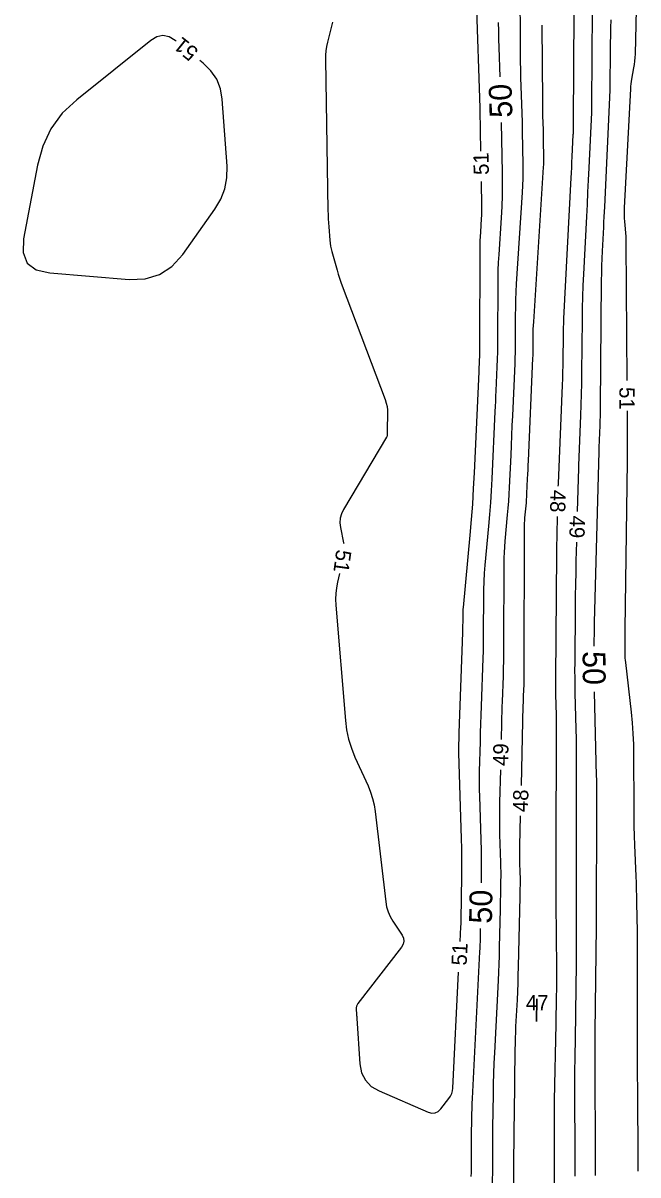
# Model space of a CAD drawing. Extents: x 2384780 to 2405861, y 547869 to 573706.
# Drawn here: x 2396661.6 to 2396742.4, y 553222 to 553373.4 of the extents above; entities that cross this region are included whole.
import ezdxf

# ---------------------------------------------------------------- set-up
doc = ezdxf.new("R2010")
doc.units = 0
doc.layers.add('Old_Level_60', color=7, linetype='Continuous')
doc.layers.add('Old_Level_61', color=7, linetype='Continuous')

msp = doc.modelspace()

# ---------------------------------------------------------------- linework, layer by layer
at = {"layer": 'Old_Level_60'}
for points in [[(2396731.94175, 553312.519), (2396731.94675, 553312.71075), (2396731.94725, 553312.72575), (2396731.9475, 553312.74075), (2396731.948, 553312.75575), (2396731.94825, 553312.77075), (2396731.9495, 553312.81975), (2396731.95, 553312.83025), (2396731.95025, 553312.84075), (2396731.9505, 553312.85125), (2396731.951, 553312.86175), (2396732.4935, 553325.7645), (2396732.52625, 553326.6345), (2396732.55175, 553327.505), (2396732.56975, 553328.37525), (2396732.58025, 553329.246), (2396732.60275, 553332.0905), (2396732.611, 553332.69975), (2396732.62575, 553333.309), (2396732.64725, 553333.918), (2396732.6755, 553334.527), (2396733.63175, 553353.00575), (2396733.66725, 553353.69925), (2396733.70225, 553354.393), (2396733.73625, 553355.08675), (2396733.76975, 553355.7805), (2396733.909, 553358.702), (2396733.91575, 553358.86), (2396733.92075, 553359.018), (2396733.92425, 553359.17625), (2396733.92625, 553359.33425), (2396733.9295, 553359.85075), (2396733.93025, 553359.9615), (2396733.931, 553360.072), (2396733.93175, 553360.18275), (2396733.9325, 553360.2935), (2396734.07925, 553382.1985)], [(2396742.28175, 553381.04125), (2396742.0245, 553369.288), (2396742.00525, 553368.8305), (2396741.967, 553368.375), (2396741.91, 553367.9215), (2396741.83425, 553367.46975), (2396741.55625, 553365.9975), (2396741.502, 553365.6815), (2396741.4585, 553365.364), (2396741.42575, 553365.0455), (2396741.40375, 553364.7255), (2396740.589, 553349.1015), (2396740.57325, 553348.6445), (2396740.57375, 553348.1875), (2396740.5905, 553347.73125), (2396740.6235, 553347.275), (2396740.80175, 553345.2995), (2396740.80775, 553345.22325), (2396740.8115, 553345.14675), (2396740.81325, 553345.0705), (2396740.813, 553344.994), (2396740.80875, 553344.74425), (2396740.808, 553344.69075), (2396740.8075, 553344.637), (2396740.8075, 553344.5835), (2396740.80775, 553344.53), (2396740.95, 553326.3995)], [(2396726.87, 553379.13175), (2396726.939, 553369.37675), (2396726.95, 553368.30425), (2396726.96775, 553367.23225), (2396726.99225, 553366.16), (2396727.0235, 553365.08825), (2396727.178, 553360.323), (2396727.18125, 553360.2045), (2396727.184, 553360.086), (2396727.186, 553359.9675), (2396727.18725, 553359.849), (2396727.18975, 553359.462), (2396727.1905, 553359.379), (2396727.1915, 553359.296), (2396727.19275, 553359.213), (2396727.194, 553359.13), (2396727.27625, 553354.79925), (2396727.28425, 553353.87125), (2396727.273, 553352.944), (2396727.2425, 553352.017), (2396727.19275, 553351.0905), (2396726.42375, 553339.09225), (2396726.365, 553338.0525), (2396726.3225, 553337.01225), (2396726.29625, 553335.9715), (2396726.286, 553334.93025), (2396726.279, 553331.528), (2396726.2735, 553330.799), (2396726.26075, 553330.07025), (2396726.24025, 553329.3415), (2396726.212, 553328.61325), (2396725.91175, 553321.75475), (2396725.855, 553320.46025), (2396725.79775, 553319.16575), (2396725.74, 553317.8715), (2396725.68175, 553316.57725), (2396725.49075, 553312.349), (2396725.4445, 553311.4435), (2396725.38725, 553310.5385), (2396725.31875, 553309.6345), (2396725.2395, 553308.731), (2396724.9165, 553305.2865), (2396724.85575, 553304.548), (2396724.812, 553303.80875), (2396724.78525, 553303.0685), (2396724.77525, 553302.32775), (2396724.757, 553291.55925), (2396724.751, 553290.54775), (2396724.7365, 553289.53625), (2396724.71325, 553288.525), (2396724.68125, 553287.51375), (2396724.56325, 553284.211), (2396724.539, 553283.50325), (2396724.5165, 553282.7955), (2396724.496, 553282.08775), (2396724.4775, 553281.37975), (2396724.42425, 553279.21625)], [(2396721.75875, 553356.5415), (2396721.6555, 553361.98575), (2396721.655, 553362.01175), (2396721.6545, 553362.03775), (2396721.65425, 553362.06375), (2396721.654, 553362.09), (2396721.6535, 553362.17475), (2396721.65325, 553362.193), (2396721.653, 553362.21125), (2396721.6525, 553362.2295), (2396721.652, 553362.24775), (2396721.1925, 553376.445)], [(2396734.472, 553309.159), (2396734.62125, 553314.885), (2396734.622, 553314.91775), (2396734.62275, 553314.95075), (2396734.62375, 553314.9835), (2396734.6245, 553315.01625), (2396734.62725, 553315.12375), (2396734.628, 553315.14675), (2396734.62875, 553315.16975), (2396734.6295, 553315.19275), (2396734.6305, 553315.21575), (2396734.90675, 553321.78575), (2396734.95975, 553323.19375), (2396735.001, 553324.60225), (2396735.03025, 553326.01075), (2396735.04725, 553327.41975), (2396735.10225, 553334.393), (2396735.12225, 553335.887), (2396735.1585, 553337.3805), (2396735.21125, 553338.8735), (2396735.28025, 553340.366), (2396735.67225, 553347.93575), (2396735.75425, 553349.5375), (2396735.83475, 553351.1395), (2396735.9135, 553352.7415), (2396735.99075, 553354.3435), (2396736.33725, 553361.61575), (2396736.3415, 553361.71775), (2396736.34475, 553361.82), (2396736.347, 553361.92225), (2396736.34825, 553362.0245), (2396736.3505, 553362.3585), (2396736.351, 553362.43), (2396736.3515, 553362.50175), (2396736.352, 553362.57325), (2396736.3525, 553362.64475), (2396736.43575, 553375.09275)], [(2396702.2725, 553373.488), (2396701.61375, 553370.86225), (2396701.4915, 553370.29725), (2396701.40675, 553369.72825), (2396701.35975, 553369.15475), (2396701.35025, 553368.57675), (2396701.67225, 553348.74325), (2396701.68525, 553348.2015), (2396701.7065, 553347.66025), (2396701.7365, 553347.11925), (2396701.77475, 553346.57875), (2396701.91375, 553344.81375), (2396701.95275, 553344.43725), (2396702.0105, 553344.064), (2396702.08675, 553343.69425), (2396702.1815, 553343.32775), (2396702.88, 553340.88175), (2396703.035, 553340.3595), (2396703.2005, 553339.8405), (2396703.37675, 553339.32525), (2396703.56375, 553338.8135), (2396709.1965, 553323.87575), (2396709.34475, 553323.419), (2396709.44775, 553322.9545), (2396709.50575, 553322.48225), (2396709.5185, 553322.00225), (2396709.47675, 553319.94725), (2396709.47475, 553319.84575), (2396709.47275, 553319.744), (2396709.4705, 553319.64225), (2396709.4685, 553319.54075), (2396709.46175, 553319.2085), (2396709.456, 553319.1385), (2396709.4415, 553319.07125), (2396709.41825, 553319.00625), (2396709.386, 553318.94375), (2396703.71525, 553309.42025), (2396703.448, 553308.8675), (2396703.293, 553308.2955), (2396703.25025, 553307.70425), (2396703.31975, 553307.09425), (2396703.73075, 553305.0695), (2396703.7465, 553304.965)], [(2396729.77375, 553373.0915), (2396729.84475, 553363.057), (2396729.8495, 553362.59125), (2396729.85725, 553362.12575), (2396729.86775, 553361.6605), (2396729.8815, 553361.195), (2396729.941, 553359.35275), (2396729.946, 553359.188), (2396729.94975, 553359.02325), (2396729.95225, 553358.85875), (2396729.954, 553358.694), (2396729.95775, 553358.15575), (2396729.9585, 553358.0405), (2396729.96, 553357.925), (2396729.9615, 553357.80975), (2396729.9635, 553357.6945), (2396729.997, 553355.93025), (2396730.00025, 553355.55225), (2396729.99575, 553355.1745), (2396729.98325, 553354.79675), (2396729.963, 553354.41925), (2396728.6595, 553334.0865), (2396728.633, 553333.61425), (2396728.61375, 553333.14175), (2396728.60175, 553332.669), (2396728.597, 553332.196), (2396728.59375, 553330.65075), (2396728.5915, 553330.3195), (2396728.5855, 553329.9885), (2396728.57625, 553329.6575), (2396728.5635, 553329.32675), (2396727.9735, 553315.845), (2396727.9475, 553315.2545), (2396727.92125, 553314.664), (2396727.895, 553314.0735), (2396727.86825, 553313.48275), (2396727.78125, 553311.554), (2396727.76025, 553311.14075), (2396727.734, 553310.728), (2396727.70275, 553310.3155), (2396727.66675, 553309.90325), (2396727.51925, 553308.33175), (2396727.4915, 553307.99475), (2396727.4715, 553307.6575), (2396727.45925, 553307.32), (2396727.455, 553306.98175), (2396727.423, 553288.24775), (2396727.42025, 553287.79675), (2396727.41375, 553287.34575), (2396727.4035, 553286.89475), (2396727.38925, 553286.444), (2396727.3365, 553284.97125), (2396727.32575, 553284.65575), (2396727.31575, 553284.34), (2396727.30675, 553284.0245), (2396727.2985, 553283.70875), (2396727.038, 553273.17325)], [(2396681.73075, 553370.97275), (2396681.593, 553371.08375), (2396680.7975, 553371.565), (2396680.00125, 553371.72675), (2396679.2045, 553371.56825), (2396678.407, 553371.09), (2396668.6665, 553363.2975), (2396666.77875, 553361.508), (2396665.28975, 553359.47925), (2396664.19975, 553357.21075), (2396663.50875, 553354.70325), (2396661.69825, 553345.03025), (2396661.6215, 553343.19475), (2396662.16725, 553341.83375), (2396663.33525, 553340.9475), (2396665.1255, 553340.536)], [(2396665.1255, 553340.536), (2396675.54575, 553339.67175), (2396677.65725, 553339.73775), (2396679.536, 553340.30525), (2396681.1815, 553341.3745), (2396682.59425, 553342.94525), (2396686.82875, 553348.8955), (2396687.6085, 553350.20625), (2396688.1335, 553351.5885), (2396688.4035, 553353.04225), (2396688.4185, 553354.56725), (2396687.786, 553363.34725), (2396687.552, 553364.7355), (2396687.0605, 553365.98875), (2396686.31125, 553367.10725), (2396685.304, 553368.091), (2396684.84425, 553368.46175)], [(2396719.0485, 553252.6475), (2396719.145, 553254.5705), (2396719.1495, 553254.663), (2396719.15325, 553254.7555), (2396719.15625, 553254.848), (2396719.1585, 553254.9405), (2396719.1655, 553255.24275), (2396719.16675, 553255.3075), (2396719.16825, 553255.37225), (2396719.1695, 553255.437), (2396719.1705, 553255.502), (2396719.26625, 553261.2315), (2396719.27925, 553262.45925), (2396719.278, 553263.687), (2396719.262, 553264.9145), (2396719.2315, 553266.142), (2396718.883, 553277.4625), (2396718.87675, 553277.7215), (2396718.87425, 553277.9805), (2396718.87525, 553278.23925), (2396718.88, 553278.49825), (2396718.90075, 553279.34425), (2396718.9055, 553279.5255), (2396718.91075, 553279.70675), (2396718.9165, 553279.888), (2396718.92275, 553280.06925), (2396719.39425, 553293.2575), (2396719.40475, 553293.587), (2396719.41225, 553293.9165), (2396719.417, 553294.24625), (2396719.419, 553294.57575), (2396719.42075, 553295.65275), (2396719.42375, 553295.8835), (2396719.43225, 553296.114), (2396719.44575, 553296.344), (2396719.46475, 553296.574), (2396720.35675, 553306.08175), (2396720.53575, 553308.12), (2396720.68975, 553310.16), (2396720.819, 553312.20175), (2396720.92375, 553314.24525), (2396721.52425, 553327.55075), (2396721.53825, 553327.86025), (2396721.552, 553328.16975), (2396721.56575, 553328.47925), (2396721.57925, 553328.78875), (2396721.6235, 553329.79975), (2396721.632, 553330.01625), (2396721.638, 553330.233), (2396721.64175, 553330.44975), (2396721.6435, 553330.66675), (2396721.6705, 553343.63575), (2396721.676, 553344.1955), (2396721.69025, 553344.755), (2396721.713, 553345.31425), (2396721.7445, 553345.87325), (2396721.86175, 553347.69875), (2396721.88275, 553348.09), (2396721.8955, 553348.4815), (2396721.90025, 553348.873), (2396721.897, 553349.26475), (2396721.83475, 553352.54225)], [(2396740.97925, 553322.39975), (2396740.98375, 553321.662), (2396741.00475, 553318.00425), (2396741.005, 553317.9505), (2396741.005, 553317.897), (2396741.0045, 553317.84325), (2396741.00375, 553317.78975), (2396741.00125, 553317.6145), (2396741.00075, 553317.577), (2396741.0005, 553317.53925), (2396741.00025, 553317.50175), (2396741.0005, 553317.46425), (2396741.0055, 553316.5745), (2396741.00625, 553316.384), (2396741.00575, 553316.19325), (2396741.0045, 553316.00275), (2396741.002, 553315.812), (2396740.67075, 553293.66125), (2396740.66525, 553293.2295), (2396740.66225, 553292.79775), (2396740.66175, 553292.366), (2396740.66325, 553291.93425), (2396740.67225, 553290.5235), (2396740.67825, 553290.2215), (2396740.6925, 553289.92), (2396740.715, 553289.619), (2396740.74575, 553289.3185), (2396741.503, 553282.78475), (2396741.64525, 553281.3835), (2396741.74775, 553279.98), (2396741.81025, 553278.574), (2396741.83275, 553277.16575), (2396741.846, 553270.314), (2396741.8545, 553269.06575), (2396741.875, 553267.818), (2396741.90775, 553266.57025), (2396741.9525, 553265.323), (2396742.11875, 553261.24875), (2396742.1515, 553260.3755), (2396742.17925, 553259.50225), (2396742.20125, 553258.62875), (2396742.218, 553257.75525), (2396742.2795, 553253.96175), (2396742.291, 553253.14875), (2396742.29925, 553252.336), (2396742.304, 553251.523), (2396742.30575, 553250.71), (2396742.30525, 553238.40475), (2396742.30625, 553237.2075), (2396742.3095, 553236.01), (2396742.31525, 553234.8125), (2396742.32325, 553233.615), (2396742.353, 553229.7035), (2396742.35925, 553228.86525), (2396742.36525, 553228.027), (2396742.371, 553227.189), (2396742.3765, 553226.35075), (2396742.402, 553222.46875)], [(2396731.43025, 553213.025), (2396731.4535, 553223.09), (2396731.45475, 553223.95575), (2396731.4545, 553224.8215), (2396731.4525, 553225.687), (2396731.449, 553226.55275), (2396731.435, 553229.38075), (2396731.43375, 553229.9865), (2396731.4365, 553230.5925), (2396731.44275, 553231.1985), (2396731.45275, 553231.80425), (2396731.6495, 553241.78775), (2396731.66325, 553242.51875), (2396731.67575, 553243.24975), (2396731.687, 553243.98075), (2396731.69675, 553244.71175), (2396731.72725, 553247.09975), (2396731.7325, 553247.6115), (2396731.73525, 553248.12325), (2396731.73525, 553248.635), (2396731.73275, 553249.14675), (2396731.67, 553257.7245), (2396731.66625, 553258.34975), (2396731.664, 553258.975), (2396731.66325, 553259.6), (2396731.66375, 553260.22525), (2396731.6685, 553262.2675), (2396731.6695, 553262.705), (2396731.6705, 553263.1425), (2396731.67125, 553263.58025), (2396731.672, 553264.01775), (2396731.69675, 553280.886), (2396731.69575, 553281.516), (2396731.6905, 553282.14625), (2396731.68125, 553282.77625), (2396731.668, 553283.4065), (2396731.61775, 553285.4645), (2396731.60875, 553285.9055), (2396731.6035, 553286.3465), (2396731.602, 553286.78775), (2396731.604, 553287.22875), (2396731.747, 553303.64625), (2396731.7585, 553304.69575), (2396731.7745, 553305.74525), (2396731.795, 553306.79475), (2396731.82, 553307.844), (2396731.8375, 553308.52025)], [(2396734.148, 553221.83325), (2396734.149, 553222.5695), (2396734.14875, 553223.30575), (2396734.147, 553224.042), (2396734.144, 553224.77825), (2396734.104, 553232.872), (2396734.102, 553233.91075), (2396734.1065, 553234.94925), (2396734.11725, 553235.98775), (2396734.1345, 553237.02625), (2396734.20125, 553240.41825), (2396734.215, 553241.14525), (2396734.2275, 553241.87225), (2396734.2385, 553242.599), (2396734.2485, 553243.326), (2396734.33025, 553249.74925), (2396734.33975, 553250.67625), (2396734.3445, 553251.6035), (2396734.34475, 553252.53075), (2396734.34025, 553253.45775), (2396734.31825, 553256.48675), (2396734.31425, 553257.13575), (2396734.31175, 553257.78475), (2396734.311, 553258.43375), (2396734.31175, 553259.08275), (2396734.32375, 553264.2825), (2396734.32625, 553265.39675), (2396734.3285, 553266.511), (2396734.3305, 553267.62525), (2396734.33225, 553268.7395), (2396734.34175, 553275.135), (2396734.33925, 553276.5055), (2396734.328, 553277.87575), (2396734.308, 553279.24575), (2396734.279, 553280.616), (2396734.165, 553285.2915), (2396734.1445, 553286.2935), (2396734.1325, 553287.2955), (2396734.129, 553288.2975), (2396734.1335, 553289.2995), (2396734.1965, 553296.522), (2396734.21325, 553298.06975), (2396734.23675, 553299.61725), (2396734.267, 553301.16475), (2396734.304, 553302.712), (2396734.36775, 553305.1605)], [(2396703.1925, 553301.034), (2396702.932, 553299.87875), (2396702.7935, 553299.1355), (2396702.7125, 553298.38825), (2396702.6885, 553297.63675), (2396702.722, 553296.8815), (2396703.96775, 553281.71775), (2396704.12425, 553280.46925), (2396704.386, 553279.24825), (2396704.75325, 553278.0545), (2396705.226, 553276.8885), (2396706.94225, 553273.12425), (2396707.277, 553272.3085), (2396707.5455, 553271.474), (2396707.74775, 553270.62125), (2396707.88375, 553269.75), (2396709.27325, 553257.8655), (2396709.38975, 553257.198), (2396709.57975, 553256.557), (2396709.84375, 553255.94275), (2396710.1815, 553255.35525), (2396711.405, 553253.4795), (2396711.59775, 553253.08025), (2396711.65175, 553252.68675), (2396711.5665, 553252.2985), (2396711.3425, 553251.916), (2396705.60975, 553244.49725), (2396705.50225, 553244.3305), (2396705.4295, 553244.153), (2396705.391, 553243.96525), (2396705.3875, 553243.76675), (2396705.43175, 553243.1015), (2396705.44125, 553242.959), (2396705.451, 553242.81625), (2396705.46075, 553242.67375), (2396705.4705, 553242.53125), (2396705.87925, 553236.58675), (2396706.10225, 553235.40875), (2396706.5965, 553234.4225), (2396707.36175, 553233.628), (2396708.398, 553233.025), (2396714.85, 553230.23325), (2396715.323, 553230.09925), (2396715.7555, 553230.12475), (2396716.14725, 553230.3095), (2396716.49825, 553230.65375), (2396717.57875, 553232.03825), (2396717.78375, 553232.345), (2396717.9355, 553232.67125), (2396718.03425, 553233.0175), (2396718.07975, 553233.3835), (2396718.8475, 553248.6525)], [(2396724.32525, 553275.2175), (2396724.21925, 553270.92275), (2396724.2005, 553269.87425), (2396724.1965, 553268.8255), (2396724.20675, 553267.777), (2396724.23175, 553266.7285), (2396724.345, 553263.05475), (2396724.36, 553262.445), (2396724.368, 553261.83525), (2396724.36875, 553261.2255), (2396724.36225, 553260.6155), (2396724.329, 553258.623), (2396724.3215, 553258.196), (2396724.31325, 553257.769), (2396724.30475, 553257.34225), (2396724.29525, 553256.91525), (2396724.18125, 553251.863), (2396724.153, 553250.7805), (2396724.11725, 553249.69825), (2396724.07425, 553248.61625), (2396724.0235, 553247.53475), (2396723.54625, 553238.042), (2396723.48425, 553236.68675), (2396723.43475, 553235.331), (2396723.3975, 553233.975), (2396723.37275, 553232.6185), (2396723.312, 553228.18675), (2396723.3, 553227.237), (2396723.2895, 553226.28725), (2396723.28075, 553225.3375), (2396723.274, 553224.38775), (2396723.24125, 553219.23725)], [(2396726.93925, 553269.1745), (2396726.84225, 553265.24975), (2396726.83325, 553264.74875), (2396726.83125, 553264.248), (2396726.83625, 553263.74725), (2396726.84825, 553263.2465), (2396726.90225, 553261.492), (2396726.9095, 553261.20075), (2396726.91325, 553260.9095), (2396726.9135, 553260.61825), (2396726.9105, 553260.32675), (2396726.8945, 553259.37525), (2396726.891, 553259.17125), (2396726.88725, 553258.9675), (2396726.883, 553258.7635), (2396726.8785, 553258.5595), (2396726.67, 553249.3295), (2396726.642, 553248.24925), (2396726.60625, 553247.1695), (2396726.56325, 553246.08975), (2396726.51275, 553245.0105), (2396726.3355, 553241.485), (2396726.301, 553240.7295), (2396726.27325, 553239.97375), (2396726.2525, 553239.21775), (2396726.23875, 553238.4615), (2396726.12225, 553229.948), (2396726.09875, 553228.1235), (2396726.07875, 553226.29925), (2396726.06225, 553224.47475), (2396726.049, 553222.65025), (2396725.9945, 553214.046)], [(2396729.109, 553244.61175), (2396729.08125, 553242.594), (2396729.07725, 553242.269), (2396729.07675, 553242.16075), (2396729.07975, 553242.269), (2396729.0865, 553242.594), (2396729.1265, 553244.6225), (2396729.1265, 553244.625), (2396729.1265, 553244.62725), (2396729.1265, 553244.62975), (2396729.1265, 553244.632), (2396729.12675, 553244.63975), (2396729.12675, 553244.6415), (2396729.12675, 553244.643), (2396729.12675, 553244.64475), (2396729.12675, 553244.6465), (2396729.124, 553245.0305), (2396729.12325, 553245.09225), (2396729.122, 553245.113), (2396729.12075, 553245.09225), (2396729.119, 553245.03075), (2396729.11025, 553244.647), (2396729.11025, 553244.6435), (2396729.11, 553244.64), (2396729.11, 553244.6365), (2396729.10975, 553244.633), (2396729.10925, 553244.6215), (2396729.109, 553244.619), (2396729.109, 553244.61675), (2396729.109, 553244.61425), (2396729.109, 553244.61175)]]:
    msp.add_lwpolyline(points, dxfattribs=at)
at = {"layer": 'Old_Level_61'}
for points in [[(2396724.05275, 553373.427), (2396724.071, 553372.33825), (2396724.09575, 553371.24975), (2396724.1275, 553370.16125), (2396724.25325, 553366.28175)], [(2396736.664, 553291.47725), (2396736.67175, 553292.388), (2396736.67775, 553292.93875), (2396736.68625, 553293.4895), (2396736.697, 553294.04025), (2396736.71025, 553294.59075), (2396737.2955, 553317.059), (2396737.29675, 553317.10975), (2396737.298, 553317.1605), (2396737.2995, 553317.21125), (2396737.30075, 553317.262), (2396737.305, 553317.42775), (2396737.306, 553317.46325), (2396737.30725, 553317.49875), (2396737.3085, 553317.53425), (2396737.31, 553317.56975), (2396737.4315, 553320.46), (2396737.45475, 553321.07925), (2396737.473, 553321.69875), (2396737.48575, 553322.3185), (2396737.49325, 553322.93825), (2396737.62425, 553339.5215), (2396737.637, 553340.48725), (2396737.6605, 553341.453), (2396737.6945, 553342.41825), (2396737.73925, 553343.383), (2396737.9025, 553346.53475), (2396737.937, 553347.21025), (2396737.971, 553347.8855), (2396738.00425, 553348.561), (2396738.03675, 553349.2365), (2396738.7655, 553364.52925), (2396738.7675, 553364.5755), (2396738.769, 553364.622), (2396738.77, 553364.66825), (2396738.7705, 553364.71475), (2396738.7715, 553364.86625), (2396738.77175, 553364.89875), (2396738.772, 553364.93125), (2396738.77225, 553364.9635), (2396738.77225, 553364.996), (2396738.804, 553369.72375), (2396738.81275, 553370.73675), (2396738.82525, 553371.74975), (2396738.84175, 553372.76275), (2396738.862, 553373.7755)], [(2396724.43, 553360.2845), (2396724.5555, 553353.66575), (2396724.56825, 553352.18925), (2396724.5505, 553350.7135), (2396724.50175, 553349.23825), (2396724.42275, 553347.76375), (2396724.114, 553342.94825), (2396724.05575, 553341.91625), (2396724.01375, 553340.8835), (2396723.9875, 553339.85025), (2396723.97725, 553338.8165), (2396723.96325, 553332.09825), (2396723.95625, 553331.125), (2396723.939, 553330.152), (2396723.9115, 553329.179), (2396723.874, 553328.20625), (2396723.735, 553325.02925), (2396723.705, 553324.3485), (2396723.675, 553323.66775), (2396723.6445, 553322.987), (2396723.614, 553322.30625), (2396723.21525, 553313.47275), (2396723.13525, 553311.9105), (2396723.03625, 553310.3495), (2396722.9185, 553308.78975), (2396722.78175, 553307.2315), (2396722.30425, 553302.143), (2396722.2145, 553301.05225), (2396722.15, 553299.96), (2396722.1105, 553298.8665), (2396722.096, 553297.772), (2396722.08875, 553293.54), (2396722.0835, 553292.63325), (2396722.07025, 553291.7265), (2396722.0495, 553290.82), (2396722.021, 553289.9135), (2396721.79525, 553283.605), (2396721.755, 553282.428), (2396721.71775, 553281.251), (2396721.68375, 553280.074), (2396721.653, 553278.89675), (2396721.558, 553275.051), (2396721.54325, 553274.227), (2396721.54, 553273.403), (2396721.54825, 553272.579), (2396721.568, 553271.755), (2396721.78775, 553264.61775), (2396721.81075, 553263.6895), (2396721.82275, 553262.761), (2396721.82375, 553261.83275), (2396721.81375, 553260.904), (2396721.805, 553260.37425)], [(2396736.8445, 553221.9095), (2396736.844, 553222.02875), (2396736.76, 553238.9495), (2396736.75975, 553239.12775), (2396736.7605, 553239.306), (2396736.76225, 553239.48425), (2396736.76525, 553239.6625), (2396736.77675, 553240.245), (2396736.779, 553240.36975), (2396736.78125, 553240.4945), (2396736.78325, 553240.61925), (2396736.78475, 553240.744), (2396736.96175, 553254.6305), (2396736.964, 553254.857), (2396736.96525, 553255.08375), (2396736.96525, 553255.31025), (2396736.96425, 553255.537), (2396736.95875, 553256.27725), (2396736.95775, 553256.436), (2396736.95725, 553256.5945), (2396736.957, 553256.75325), (2396736.95725, 553256.91175), (2396736.98475, 553268.76175), (2396736.986, 553269.32075), (2396736.98725, 553269.8795), (2396736.98825, 553270.4385), (2396736.989, 553270.99725), (2396736.99175, 553272.823), (2396736.991, 553273.21425), (2396736.98775, 553273.60525), (2396736.982, 553273.9965), (2396736.97375, 553274.3875), (2396736.70325, 553285.47775)], [(2396721.692, 553254.3755), (2396721.664, 553253.13975), (2396721.652, 553252.68325), (2396721.637, 553252.22675), (2396721.61875, 553251.7705), (2396721.5975, 553251.31425), (2396720.62675, 553232.012), (2396720.5965, 553231.3505), (2396720.5725, 553230.689), (2396720.55425, 553230.02725), (2396720.54225, 553229.36525), (2396720.5125, 553227.20225), (2396720.50675, 553226.73875), (2396720.5015, 553226.27525), (2396720.49725, 553225.81175), (2396720.494, 553225.34825), (2396720.478, 553222.83475), (2396720.47375, 553222.29625), (2396720.4675, 553221.7575)]]:
    msp.add_lwpolyline(points, dxfattribs=at)

# ---------------------------------------------------------------- texts
at = {"layer": 'Old_Level_60'}
for s, rotation, p in [('51', 141.1151611, (2396684.79775, 553369.784)), ('51', 91.0876417, (2396722.818, 553353.42725)), ('51', 270.42055, (2396739.95725, 553325.526)), ('48', 268.5077, (2396730.92925, 553312.049)), ('49', 268.5077, (2396733.45875, 553308.6655)), ('51', 261.9786639, (2396702.8005, 553304.24725)), ('49', 88.584, (2396725.33775, 553275.7125)), ('48', 88.584, (2396727.95125, 553269.646)), ('51', 87.12125, (2396719.88975, 553249.4675))]:
    msp.add_text(s, height=2, rotation=rotation, dxfattribs=at).set_placement(p)
msp.add_text('47', height=2, dxfattribs=at).set_placement((2396727.676, 553243.61175))
at = {"layer": 'Old_Level_61'}
for rotation, p in [(91.688, (2396725.91925, 553360.9665)), (270.3754444, (2396735.1325, 553290.82925)), (88.9202083, (2396723.20975, 553254.985))]:
    msp.add_text('50', height=3, rotation=rotation, dxfattribs=at).set_placement(p)

doc.saveas('drawing.dxf')
